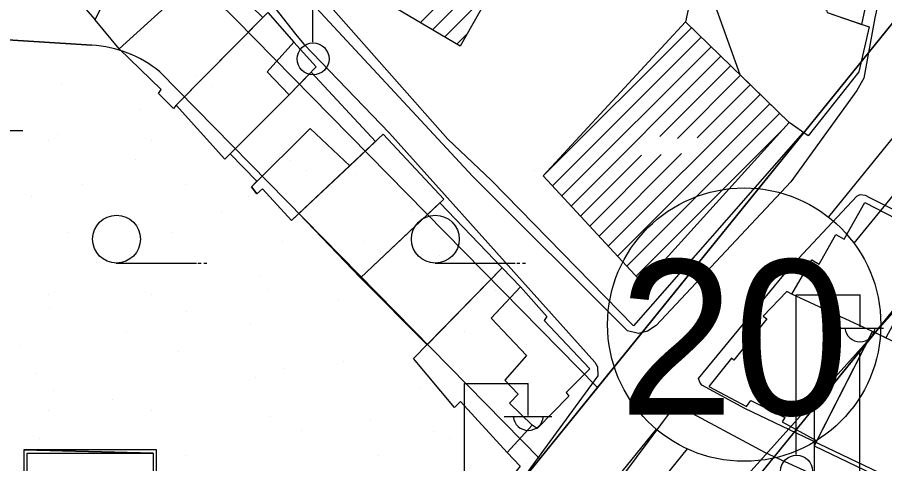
# Model space of a CAD drawing. Extents: x 417997 to 421451, y 4451742 to 4455216.
# Drawn here: x 420300.2 to 420395.4, y 4453154.4 to 4453203.4 of the extents above; entities that cross this region are included whole.
import ezdxf

# ---------------------------------------------------------------- set-up
doc = ezdxf.new("R2010")
doc.units = 0
for name, color, linetype in [('ADA', 7, 'Continuous'), ('ADAKENARI', 7, 'Continuous'), ('B_Kapi', 7, 'Continuous'), ('B_Mesken', 7, 'Continuous'), ('B_Okul', 7, 'Continuous'), ('B_Tarama', 7, 'Continuous'), ('B_Teras', 7, 'Continuous'), ('Default', 7, 'Continuous'), ('KALDIRIM', 7, 'Continuous'), ('KD_DAIRE', 7, 'Continuous'), ('KD_YGEN', 7, 'Continuous'), ('LJ_SEMBOL', 7, 'Continuous'), ('PL_AYA_PARK_DINLENME', 7, 'Continuous'), ('PL_EĞİTİM', 7, 'Continuous'), ('PL_KON_MEV_450', 7, 'Continuous'), ('PL_MEZARLIK_ALANI', 7, 'Continuous'), ('S_Elektrik_Diregi', 7, 'Continuous'), ('S_Y_Doken_Agac_Grup', 7, 'Continuous'), ('Sinir_Duvar_tek_tarafa_ait', 7, 'Continuous'), ('SN_KENTSEL_DONUSUM', 7, 'Continuous'), ('TR_EĞİTİM', 7, 'Continuous'), ('TR_PARKALANI', 7, 'Continuous'), ('TR_YUKSEKYOGUNKONUT', 7, 'Continuous'), ('Yol_Sose', 7, 'Continuous')]:
    doc.layers.add(name, color=color, linetype=linetype)

# ---------------------------------------------------------------- blocks, each defined once
blk = doc.blocks.new('POINT_DISPLAY')
at = {"layer": 'Default'}
blk.add_line((0, 0), (0, 0), dxfattribs=at)

msp = doc.modelspace()

# ---------------------------------------------------------------- linework, layer by layer
at = {"layer": 'ADA'}
for p, q in [((420324.11, 4453203.172), (420322.125, 4453205.111)), ((420324.11, 4453203.172), (420322.125, 4453205.111)), ((420324.11, 4453203.172), (420363.831, 4453162.741)), ((420324.11, 4453203.172), (420363.831, 4453162.741)), ((420308.336, 4453200.31), (420298.481, 4453200.926)), ((420308.336, 4453200.31), (420298.481, 4453200.926)), ((420315.78, 4453197.381), (420357.497, 4453154.919)), ((420315.78, 4453197.381), (420357.497, 4453154.919))]:
    msp.add_line(p, q, dxfattribs=at)
msp.add_arc((420307.524, 4453187.322), 13.013, 50.6215, 86.42472, dxfattribs=at)
msp.add_arc((420307.524, 4453187.322), 13.013, 50.6215, 86.42472, dxfattribs=at)
at = {"layer": 'ADAKENARI'}
for p, q in [((420423.262, 4453236.139), (420367.927, 4453167.8)), ((420423.262, 4453236.139), (420367.927, 4453167.8)), ((420327.372, 4453086.289), (420403.815, 4453180.435)), ((420327.372, 4453086.289), (420403.815, 4453180.435)), ((420367.927, 4453167.8), (420353.401, 4453149.86)), ((420367.927, 4453167.8), (420353.401, 4453149.86))]:
    msp.add_line(p, q, dxfattribs=at)
at = {"layer": 'B_Kapi'}
msp.add_lwpolyline([(420352.163, 4453185.5), (420347.426, 4453189.985)], dxfattribs=at)
at = {"layer": 'B_Mesken'}
for points in [[(420316.313, 4453219.085), (420307.788, 4453222.86), (420302.937, 4453211.567), (420302.121, 4453210.181), (420308.145, 4453207.621), (420306.587, 4453205.517), (420308.676, 4453203.071), (420312.122, 4453210.081), (420314.086, 4453214.653)], [(420392.867, 4453202.579), (420394.299, 4453209.302), (420382.566, 4453212.342), (420381.142, 4453206.626), (420384.032, 4453205.508), (420388.974, 4453204.17), (420389.044, 4453203.872)], [(420311.324, 4453199.888), (420308.676, 4453203.071), (420312.122, 4453210.081), (420318.305, 4453206.276)], [(420320.92, 4453209.387), (420327.088, 4453203.353), (420317.574, 4453193.731), (420317.288, 4453193.36), (420315.641, 4453194.997), (420315.922, 4453195.425), (420311.324, 4453199.888), (420318.305, 4453206.276)], [(420393.672, 4453202.307), (420392.543, 4453197.387), (420386.955, 4453190.371), (420384.877, 4453191.809), (420379.492, 4453197.04), (420375.264, 4453208.898), (420384.032, 4453205.508), (420388.974, 4453204.17), (420389.044, 4453203.872)], [(420330.515, 4453200.635), (420332.952, 4453197.925), (420329.981, 4453194.846), (420322.922, 4453187.783), (420317.574, 4453193.731), (420327.633, 4453203.905)], [(420339.469, 4453189.72), (420332.399, 4453197.351), (420329.981, 4453194.846), (420323.504, 4453188.366), (420326.452, 4453185.362), (420325.843, 4453184.76), (420326.425, 4453184.005), (420327.065, 4453184.533), (420330.246, 4453181.074), (420336.638, 4453187.067)], [(420331.066, 4453181.844), (420337.819, 4453174.771), (420346.959, 4453183.406), (420340.322, 4453190.52)], [(420353.392, 4453175.87), (420346.524, 4453182.995), (420337.819, 4453174.771), (420345.151, 4453167.436)], [(420385.179, 4453172.961), (420387.359, 4453176.742), (420388.169, 4453176.255), (420389.993, 4453179.521), (420390.924, 4453179.031), (420393.184, 4453183.052), (420401.299, 4453178.858), (420395.483, 4453168.178), (420394.033, 4453168.881)], [(420355.376, 4453173.788), (420358.285, 4453170.53), (420357.974, 4453170.107), (420363.003, 4453164.787), (420360.399, 4453162.182), (420360.708, 4453161.77), (420357.216, 4453158.237), (420356.655, 4453158.614), (420353.911, 4453155.618), (420348.787, 4453161.198), (420348.135, 4453160.549), (420343.653, 4453165.903), (420353.392, 4453175.87)], [(420385.179, 4453172.961), (420384.623, 4453173.285), (420382.039, 4453170.552), (420382.443, 4453170.273), (420378.816, 4453165.745), (420378.54, 4453165.94), (420376.066, 4453162.847), (420380.193, 4453160.639), (420380.666, 4453161.311), (420384.424, 4453159.438), (420384.119, 4453158.987), (420387.929, 4453156.902), (420394.033, 4453168.881)], [(420387.633, 4453156.321), (420395.932, 4453152.331), (420401.663, 4453163.384), (420397.813, 4453165.398), (420398.493, 4453166.719), (420394.033, 4453168.881)]]:
    msp.add_lwpolyline(points, close=True, dxfattribs=at)
at = {"layer": 'B_Okul'}
for points in [[(420356.766, 4453246.972), (420370.843, 4453239.098), (420348.781, 4453200.194), (420334.68, 4453208.527)], [(420357.89, 4453185.955), (420368.866, 4453174.109), (420384.877, 4453191.809), (420373.517, 4453202.846)]]:
    msp.add_lwpolyline(points, close=True, dxfattribs=at)
at = {"layer": 'B_Tarama'}
for p, q in [((420344.399, 4453202.784), (420357.914, 4453216.3)), ((420345.732, 4453201.996), (420355.135, 4453211.4)), ((420347.065, 4453201.208), (420352.357, 4453206.499)), ((420357.89, 4453185.955), (420374.158, 4453202.223)), ((420348.399, 4453200.42), (420349.578, 4453201.599)), ((420358.91, 4453184.854), (420375.234, 4453201.178)), ((420359.93, 4453183.753), (420376.31, 4453200.133)), ((420360.951, 4453182.652), (420377.386, 4453199.087)), ((420370.701, 4453190.281), (420378.462, 4453198.042)), ((420372.617, 4453190.075), (420379.538, 4453196.996)), ((420374.779, 4453190.117), (420380.614, 4453195.951)), ((420365.032, 4453178.248), (420381.69, 4453194.906)), ((420366.052, 4453177.146), (420382.766, 4453193.86)), ((420367.072, 4453176.045), (420383.841, 4453192.815)), ((420368.092, 4453174.944), (420384.119, 4453190.971)), ((420361.971, 4453181.551), (420368.668, 4453188.248)), ((420362.991, 4453180.45), (420370.832, 4453188.291)), ((420364.011, 4453179.349), (420373.066, 4453188.403))]:
    msp.add_line(p, q, dxfattribs=at)
at = {"layer": 'B_Teras'}
for points in [[(420317.574, 4453193.731), (420327.633, 4453203.905), (420330.515, 4453200.635), (420327.575, 4453197.372), (420329.981, 4453194.846), (420322.922, 4453187.783)], [(420331.066, 4453181.844), (420330.246, 4453181.074), (420327.065, 4453184.533), (420326.425, 4453184.005), (420325.843, 4453184.76), (420332.302, 4453191.157), (420336.638, 4453187.067)], [(420343.653, 4453165.903), (420353.392, 4453175.87), (420355.376, 4453173.788), (420352.157, 4453170.343), (420356.062, 4453166.249), (420353.655, 4453163.541), (420355.134, 4453161.995), (420354.195, 4453161.009), (420356.655, 4453158.614), (420353.911, 4453155.618), (420348.787, 4453161.198), (420348.135, 4453160.549)]]:
    msp.add_lwpolyline(points, close=True, dxfattribs=at)
at = {"layer": 'KALDIRIM'}
for p, q in [((420439.644, 4453237.253), (420391.998, 4453178.573)), ((420439.644, 4453237.253), (420391.998, 4453178.573)), ((420418.202, 4453217.191), (420389.187, 4453181.456)), ((420418.202, 4453217.191), (420389.187, 4453181.456)), ((420370.28, 4453158.171), (420314.963, 4453090.043)), ((420370.28, 4453158.171), (420314.963, 4453090.043)), ((420373.679, 4453156.011), (420318.93, 4453088.583)), ((420373.679, 4453156.011), (420318.93, 4453088.583))]:
    msp.add_line(p, q, dxfattribs=at)
at = {"layer": 'KD_DAIRE'}
msp.add_circle((420379.951, 4453169.637), 15, dxfattribs=at)
msp.add_circle((420379.951, 4453169.637), 15, dxfattribs=at)
at = {"layer": 'LJ_SEMBOL'}
msp.add_lwpolyline([(420301.216, 4453155.544), (420315.068, 4453155.544), (420300.852, 4453155.908), (420300.852, 4453141.328), (420315.432, 4453141.328), (420315.432, 4453155.908), (420300.852, 4453155.908), (420315.068, 4453155.544), (420315.068, 4453141.692), (420301.216, 4453141.692), (420301.216, 4453155.544)], dxfattribs=at)
msp.add_lwpolyline([(420301.216, 4453155.544), (420315.068, 4453155.544), (420300.852, 4453155.908), (420300.852, 4453141.328), (420315.432, 4453141.328), (420315.432, 4453155.908), (420300.852, 4453155.908), (420315.068, 4453155.544), (420315.068, 4453141.692), (420301.216, 4453141.692), (420301.216, 4453155.544)], dxfattribs=at)
at = {"layer": 'PL_AYA_PARK_DINLENME'}
for points in [[(420315.78, 4453197.381), (420357.497, 4453154.919), (420363.831, 4453162.741), (420324.11, 4453203.172), (420322.125, 4453205.111)], [(420315.78, 4453197.381), (420357.497, 4453154.919), (420363.831, 4453162.741), (420324.11, 4453203.172), (420322.125, 4453205.111)], [(420222.297, 4453202.415), (420221.208, 4453192.223), (420280.641, 4453199.102), (420281.919, 4453199.233), (420298.481, 4453200.926), (420308.336, 4453200.31)], [(420222.297, 4453202.415), (420221.208, 4453192.223), (420280.641, 4453199.102), (420281.919, 4453199.233), (420298.481, 4453200.926), (420308.336, 4453200.31)]]:
    msp.add_lwpolyline(points, dxfattribs=at)
msp.add_arc((420307.524, 4453187.322), 13.013, 50.6215, 86.42472, dxfattribs=at)
msp.add_arc((420307.524, 4453187.322), 13.013, 50.6215, 86.42472, dxfattribs=at)
at = {"layer": 'PL_EĞİTİM'}
for points in [[(420363.831, 4453162.741), (420367.927, 4453167.8), (420423.262, 4453236.139)], [(420363.831, 4453162.741), (420367.927, 4453167.8), (420423.262, 4453236.139)], [(420322.125, 4453205.111), (420324.11, 4453203.172), (420363.831, 4453162.741)], [(420322.125, 4453205.111), (420324.11, 4453203.172), (420363.831, 4453162.741)]]:
    msp.add_lwpolyline(points, dxfattribs=at)
at = {"layer": 'PL_KON_MEV_450'}
msp.add_lwpolyline([(420434.399, 4453163.753), (420380.647, 4453058.73), (420363.18, 4453066.755), (420346.185, 4453017.188), (420345.713, 4452985.559), (420302.652, 4452988.122), (420305.193, 4453029.398), (420305.766, 4453035.576), (420306.721, 4453041.706), (420308.054, 4453047.765), (420309.761, 4453053.73), (420311.834, 4453059.578), (420314.266, 4453065.286), (420317.047, 4453070.832), (420320.166, 4453076.195), (420323.613, 4453081.354), (420327.372, 4453086.289), (420403.815, 4453180.435)], close=True, dxfattribs=at)
msp.add_lwpolyline([(420434.399, 4453163.753), (420380.647, 4453058.73), (420363.18, 4453066.755), (420346.185, 4453017.188), (420345.713, 4452985.559), (420302.652, 4452988.122), (420305.193, 4453029.398), (420305.766, 4453035.576), (420306.721, 4453041.706), (420308.054, 4453047.765), (420309.761, 4453053.73), (420311.834, 4453059.578), (420314.266, 4453065.286), (420317.047, 4453070.832), (420320.166, 4453076.195), (420323.613, 4453081.354), (420327.372, 4453086.289), (420403.815, 4453180.435)], close=True, dxfattribs=at)
at = {"layer": 'PL_MEZARLIK_ALANI'}
for points in [[(420308.336, 4453200.31), (420298.481, 4453200.926), (420281.919, 4453199.233), (420269.612, 4453150.772), (420260.725, 4453115.773)], [(420308.336, 4453200.31), (420298.481, 4453200.926), (420281.919, 4453199.233), (420269.612, 4453150.772), (420260.725, 4453115.773)], [(420260.725, 4453115.773), (420293.537, 4453098.045), (420309.893, 4453099.839), (420319.961, 4453108.56), (420353.401, 4453149.86), (420357.497, 4453154.919), (420315.78, 4453197.381)], [(420260.725, 4453115.773), (420293.537, 4453098.045), (420309.893, 4453099.839), (420319.961, 4453108.56), (420353.401, 4453149.86), (420357.497, 4453154.919), (420315.78, 4453197.381)]]:
    msp.add_lwpolyline(points, dxfattribs=at)
msp.add_arc((420307.524, 4453187.322), 13.013, 50.6215, 86.42472, dxfattribs=at)
msp.add_arc((420307.524, 4453187.322), 13.013, 50.6215, 86.42472, dxfattribs=at)
at = {"layer": 'S_Elektrik_Diregi'}
for p, q in [((420332.585, 4453200.627), (420332.585, 4453218.127)), ((420295.513, 4453190.932), (420300.763, 4453190.932)), ((420385.666, 4453155.392), (420385.666, 4453172.892)), ((420385.666, 4453172.892), (420392.666, 4453172.892)), ((420392.666, 4453169.392), (420392.666, 4453172.892)), ((420390.006, 4453169.252), (420395.256, 4453169.252)), ((420349.246, 4453145.679), (420349.246, 4453163.179)), ((420349.246, 4453163.179), (420356.246, 4453163.179)), ((420356.246, 4453159.679), (420356.246, 4453163.179)), ((420353.586, 4453159.539), (420358.836, 4453159.539))]:
    msp.add_line(p, q, dxfattribs=at)
for centre in [(420332.621, 4453198.792), (420385.702, 4453153.557)]:
    msp.add_circle(centre, 1.75, dxfattribs=at)
for centre in [(420392.667, 4453169.405), (420356.247, 4453159.692)]:
    msp.add_arc(centre, 1.658, 184.83843, 355.14641, dxfattribs=at)
at = {"layer": 'S_Y_Doken_Agac_Grup'}
for p, q in [((420311.017, 4453176.385), (420319.802, 4453176.385)), ((420319.977, 4453176.385), (420320.327, 4453176.385)), ((420320.607, 4453176.385), (420320.957, 4453176.385)), ((420346.017, 4453176.385), (420354.802, 4453176.385)), ((420354.977, 4453176.385), (420355.327, 4453176.385)), ((420355.607, 4453176.385), (420355.957, 4453176.385))]:
    msp.add_line(p, q, dxfattribs=at)
for centre in [(420311.038, 4453179.02), (420346.038, 4453179.02)]:
    msp.add_circle(centre, 2.625, dxfattribs=at)
at = {"layer": 'Sinir_Duvar_tek_tarafa_ait'}
for points in [[(420378.333, 4453222.935), (420378.917, 4453222.711), (420375.618, 4453212.781), (420373.517, 4453202.846)], [(420347.426, 4453189.985), (420333.728, 4453205.487), (420333.801, 4453207.952)], [(420386.379, 4453190.679), (420367.813, 4453169.496), (420352.163, 4453185.5)], [(420353.911, 4453155.618), (420355.348, 4453154.09), (420345.18, 4453141.371), (420331.032, 4453120.716), (420319.309, 4453102.196), (420307.257, 4453083.841), (420298.756, 4453091.786), (420285.122, 4453104.631), (420271.399, 4453114.508)]]:
    msp.add_lwpolyline(points, dxfattribs=at)
at = {"layer": 'SN_KENTSEL_DONUSUM'}
msp.add_line((420462.437, 4453244.714), (420349.946, 4453119.314), dxfattribs=at)
msp.add_line((420462.437, 4453244.714), (420349.946, 4453119.314), dxfattribs=at)
at = {"layer": 'TR_YUKSEKYOGUNKONUT'}
for p, q in [((420392.652, 4453127.143), (420392.652, 4453166.687)), ((420392.652, 4453127.143), (420392.652, 4453166.687)), ((420387.652, 4453130.501), (420387.652, 4453160.529)), ((420387.652, 4453130.501), (420387.652, 4453160.529))]:
    msp.add_line(p, q, dxfattribs=at)
at = {"layer": 'Yol_Sose'}
for points in [[(420385.051, 4453185.3), (420370.281, 4453169.555), (420369.348, 4453168.922), (420368.34, 4453168.679), (420367.136, 4453168.967), (420350.139, 4453185.882), (420327.243, 4453210.597), (420327.072, 4453211.1), (420327.122, 4453212.371), (420333.347, 4453227.34), (420344.617, 4453255.378), (420352.345, 4453272.368), (420352.859, 4453272.614)], [(420406.338, 4453259.019), (420402.127, 4453237.886), (420397.03, 4453215.556), (420394.308, 4453203.298), (420393.068, 4453196.673), (420392.329, 4453195.319), (420385.051, 4453185.3)], [(420327.461, 4453205.625), (420330.713, 4453201.469)], [(420330.713, 4453201.469), (420331.599, 4453200.423)], [(420331.599, 4453200.423), (420341.001, 4453190.629), (420363.545, 4453165.534), (420363.837, 4453165.012), (420363.889, 4453164.028), (420349.578, 4453144.459), (420336.525, 4453124.051), (420320.152, 4453099.852), (420308.526, 4453081.686), (420307.358, 4453081.627), (420306.335, 4453082.034), (420288.528, 4453099.082), (420273.753, 4453110.316), (420261.973, 4453116.2), (420261.879, 4453116.469), (420261.778, 4453117.036), (420261.847, 4453117.737), (420264.744, 4453129.146)], [(420384.823, 4453175.736), (420392.327, 4453183.734), (420392.677, 4453183.898), (420393.212, 4453183.844), (420393.702, 4453183.595), (420417.631, 4453171.671), (420431.65, 4453164.088), (420432.011, 4453163.739), (420432.061, 4453163.392), (420426.27, 4453150.554), (420421.786, 4453140.706), (420421.382, 4453140.617), (420420.617, 4453140.863), (420415.244, 4453143.635)], [(420415.264, 4453143.624), (420380.037, 4453160.438), (420375.296, 4453162.984), (420375.07, 4453163.333), (420374.947, 4453163.711), (420384.823, 4453175.736)], [(420414.273, 4453140.151), (420419.02, 4453137.642), (420419.241, 4453137.199), (420419.244, 4453136.468), (420407.49, 4453114.097), (420407.086, 4453113.994), (420406.68, 4453114.128), (420390.876, 4453122), (420373.951, 4453130.914), (420357.521, 4453139.968), (420357.424, 4453140.183), (420357.451, 4453140.715), (420372.095, 4453160.347), (420372.421, 4453160.65), (420372.716, 4453160.737), (420382.252, 4453155.616)], [(420382.252, 4453155.616), (420395.941, 4453149.358), (420414.273, 4453140.151)]]:
    msp.add_lwpolyline(points, dxfattribs=at)

# ---------------------------------------------------------------- block references
at = {"layer": 'TR_EĞİTİM', "xscale": 0.1, "yscale": 0.10000000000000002}
for p in [(420356.897, 4453186.517), (420356.897, 4453186.517), (420375.703, 4453186.292), (420375.703, 4453186.292)]:
    msp.add_blockref('POINT_DISPLAY', p, dxfattribs=at)
at = {"layer": 'TR_PARKALANI', "xscale": 0.1, "yscale": 0.10000000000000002}
for p in [(420324.986, 4453200.244), (420324.986, 4453200.244), (420305.048, 4453196.029), (420305.048, 4453196.029), (420319.81, 4453196.854), (420319.81, 4453196.854), (420321.556, 4453195.739), (420321.556, 4453195.739), (420329.189, 4453194.903), (420329.189, 4453194.903), (420313.509, 4453193.233), (420313.509, 4453193.233), (420304.606, 4453190.511), (420304.606, 4453190.511), (420335.328, 4453191.03), (420335.328, 4453191.03), (420303.562, 4453189.875), (420303.562, 4453189.875), (420314.844, 4453189.875), (420314.844, 4453189.875), (420313.067, 4453187.715), (420313.067, 4453187.715), (420330.152, 4453187.64), (420330.152, 4453187.64), (420331.897, 4453186.526), (420331.897, 4453186.526), (420337.275, 4453186.065), (420337.275, 4453186.065), (420307.283, 4453184.994), (420307.283, 4453184.994), (420318.565, 4453184.994), (420318.565, 4453184.994), (420301.737, 4453183.67), (420301.737, 4453183.67), (420325.562, 4453183.67), (420325.562, 4453183.67), (420322.557, 4453181.977), (420322.557, 4453181.977), (420343.413, 4453182.192), (420343.413, 4453182.192), (420313.434, 4453180.58), (420313.434, 4453180.58), (420305.764, 4453179.707), (420305.764, 4453179.707), (420317.046, 4453179.707), (420317.046, 4453179.707), (420329.283, 4453178.788), (420329.283, 4453178.788), (420338.237, 4453178.803), (420338.237, 4453178.803), (420339.983, 4453177.688), (420339.983, 4453177.688), (420346.488, 4453177.228), (420346.488, 4453177.228), (420308.8, 4453176.497), (420308.8, 4453176.497), (420326.896, 4453175.063), (420326.896, 4453175.063), (420327.764, 4453173.502), (420327.764, 4453173.502), (420352.627, 4453173.355), (420352.627, 4453173.355), (420303.562, 4453172.952), (420303.562, 4453172.952), (420314.844, 4453172.952), (420314.844, 4453172.952), (420335.357, 4453172.267), (420335.357, 4453172.267), (420303.724, 4453171.532), (420303.724, 4453171.532), (420318.753, 4453171.079), (420318.753, 4453171.079), (420352.882, 4453171.211), (420352.882, 4453171.211), (420325.75, 4453169.756), (420325.75, 4453169.756), (420347.451, 4453169.965), (420347.451, 4453169.965), (420312.185, 4453168.736), (420312.185, 4453168.736), (420349.197, 4453168.85), (420349.197, 4453168.85), (420300.365, 4453167.311), (420300.365, 4453167.311), (420317.848, 4453166.676), (420317.848, 4453166.676), (420356.078, 4453167.45), (420356.078, 4453167.45), (420359.02, 4453167.338), (420359.02, 4453167.338), (420335.945, 4453165.573), (420335.945, 4453165.573), (420329.471, 4453164.874), (420329.471, 4453164.874), (420302.179, 4453164.249), (420302.179, 4453164.249), (420326.309, 4453163.881), (420326.309, 4453163.881), (420353.844, 4453163.948), (420353.844, 4453163.948), (420344.406, 4453162.777), (420344.406, 4453162.777), (420355.59, 4453162.833), (420355.59, 4453162.833), (420362.217, 4453163.577), (420362.217, 4453163.577), (420304.086, 4453162.429), (420304.086, 4453162.429), (420310.64, 4453161.453), (420310.64, 4453161.453), (420303.562, 4453160.166), (420303.562, 4453160.166), (420314.844, 4453160.166), (420314.844, 4453160.166), (420357.041, 4453160.187), (420357.041, 4453160.187), (420327.952, 4453159.587), (420327.952, 4453159.587), (420338.873, 4453159.233), (420338.873, 4453159.233), (420358.786, 4453159.073), (420358.786, 4453159.073), (420331.31, 4453158.069), (420331.31, 4453158.069), (420302.568, 4453157.143), (420302.568, 4453157.143), (420345.869, 4453157.909), (420345.869, 4453157.909), (420347.642, 4453157.187), (420347.642, 4453157.187), (420307.283, 4453155.284), (420307.283, 4453155.284), (420318.565, 4453155.284), (420318.565, 4453155.284), (420339.771, 4453155.274), (420339.771, 4453155.274), (420356.103, 4453154.391), (420356.103, 4453154.391)]:
    msp.add_blockref('POINT_DISPLAY', p, dxfattribs=at)

# ---------------------------------------------------------------- texts
at = {"layer": 'KD_YGEN'}
msp.add_text('20', height=17, dxfattribs=at).set_placement((420366.187, 4453159.741))
msp.add_text('20', height=17, dxfattribs=at).set_placement((420366.187, 4453159.741))

doc.saveas('drawing.dxf')
